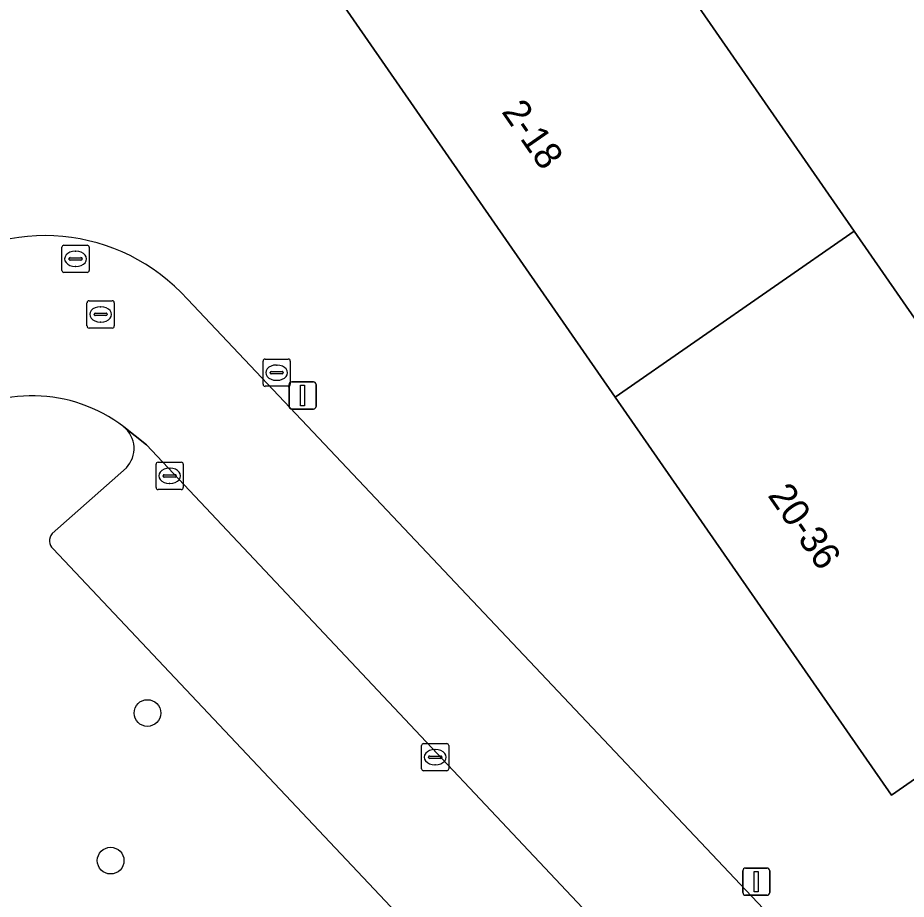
# Model space of a CAD drawing. Extents: x 157445 to 158888, y 383061 to 384688.
# Drawn here: x 158053.8 to 158086.4, y 383760.53 to 383792.86 of the extents above; entities that cross this region are included whole.
import ezdxf

# ---------------------------------------------------------------- set-up
doc = ezdxf.new("R2010")
doc.units = 0
for name, color, linetype in [('IMGEO_Boom', 7, 'Continuous'), ('IMGEO_Brandkraan', 7, 'Continuous'), ('IMGEO_Erf', 7, 'Continuous'), ('IMGEO_Groenvoorziening', 7, 'Continuous'), ('IMGEO_Kolk', 7, 'Continuous'), ('IMGEO_Lichtmast', 7, 'Continuous'), ('IMGEO_Openbare_ruimte_label', 7, 'Continuous'), ('IMGEO_Pand', 7, 'Continuous'), ('IMGEO_Pand_nummerreeks', 7, 'Continuous'), ('IMGEO_Parkeervlak_open', 7, 'Continuous'), ('IMGEO_Rijbaan_lokaal_open', 7, 'Continuous'), ('IMGEO_Rioolput', 7, 'Continuous')]:
    doc.layers.add(name, color=color, linetype=linetype)

msp = doc.modelspace()

# ---------------------------------------------------------------- linework, layer by layer
at = {"layer": 'IMGEO_Boom'}
for centre in [(158058.554, 383767.359), (158057.203, 383761.946)]:
    msp.add_circle(centre, 0.489, dxfattribs=at)
at = {"layer": 'IMGEO_Brandkraan'}
for p, q in [((158056.336, 383781.555), (158056.336, 383782.407)), ((158056.411, 383782.481), (158057.263, 383782.481)), ((158057.337, 383782.407), (158057.337, 383781.555)), ((158056.824, 383782.261), (158056.849, 383782.261)), ((158056.595, 383781.975), (158056.595, 383781.987)), ((158057.033, 383781.938), (158056.635, 383781.938)), ((158056.638, 383782.024), (158057.036, 383782.024)), ((158057.079, 383781.987), (158057.079, 383781.975)), ((158057.263, 383781.481), (158056.411, 383781.481)), ((158056.847, 383781.701), (158056.822, 383781.701))]:
    msp.add_line(p, q, dxfattribs=at)
for points in [[(158056.336, 383781.555), (158056.336, 383782.407)], [(158056.411, 383782.481), (158057.263, 383782.481)], [(158057.337, 383782.407), (158057.337, 383781.555)], [(158057.263, 383781.481), (158056.411, 383781.481)]]:
    msp.add_lwpolyline(points, dxfattribs=at)
for centre, radius, start, end in [((158056.413, 383782.405), 0.0765, 91.552, 178.448), ((158056.413, 383782.405), 0.0765, 91.552, 178.448), ((158057.261, 383782.405), 0.0765, 1.552, 88.448), ((158057.261, 383782.405), 0.0765, 1.552, 88.448), ((158056.635, 383781.984), 0.0403, 85.8775, 175.7526), ((158056.632, 383781.974), 0.0366, 178.938, 274.7102), ((158057.036, 383781.981), 0.043, 264.8664, 352.4533), ((158057.04, 383781.986), 0.0386, 1.7309, 96.639), ((158056.413, 383781.557), 0.0765, 181.552, 268.448), ((158056.413, 383781.557), 0.0765, 181.552, 268.448), ((158057.261, 383781.557), 0.0765, 271.552, 358.448), ((158057.261, 383781.557), 0.0765, 271.552, 358.448)]:
    msp.add_arc(centre, radius, start, end, dxfattribs=at)
for centre, major_axis, ratio, start_param, end_param in [((158056.823, 383781.981), (-0.387, 0.002), 0.722429, 4.712389, 7.853982), ((158056.848, 383781.981), (-0.39, 0.002), 0.717154, 1.570796, 4.712389)]:
    msp.add_ellipse(centre, major_axis=major_axis, ratio=ratio, start_param=start_param, end_param=end_param, dxfattribs=at)
at = {"layer": 'IMGEO_Erf'}
msp.add_lwpolyline([(158060.03, 383782.536), (158082.832, 383758.412), (158085.424, 383755.713), (158088.408, 383752.514), (158088.915, 383752.071), (158105.231, 383764.526), (158106, 383767.404), (158102.476, 383772.768), (158100.515, 383775.638), (158094.613, 383784.183), (158087.372, 383794.797), (158083.723, 383800.172), (158081.57, 383803.343), (158055.225, 383841.708), (158054.299, 383841.496)], dxfattribs=at)
msp.add_lwpolyline([(158075.723, 383778.949), (158065.588, 383793.552), (158074.357, 383799.638), (158084.492, 383785.035), (158094.626, 383770.433), (158085.857, 383764.347)], close=True, dxfattribs=at)
msp.add_arc((158054.786, 383777.807), 7.061, 42.0427, 127.2625, dxfattribs=at)
at = {"layer": 'IMGEO_Groenvoorziening'}
for points in [[(158055.055, 383773.944), (158057.78, 383776.358)], [(158077.034, 383750.137), (158055.091, 383773.378)]]:
    msp.add_lwpolyline(points, dxfattribs=at)
for centre, radius, start, end in [((158054.33, 383773.501), 5.495, 52.3742, 125.4722), ((158057.052, 383777.062), 1.013, 315.9357, 51.3362), ((158055.378, 383773.68), 0.417, 140.8079, 226.4708)]:
    msp.add_arc(centre, radius, start, end, dxfattribs=at)
at = {"layer": 'IMGEO_Kolk'}
for p, q in [((158062.797, 383779.416), (158062.797, 383780.268)), ((158062.872, 383780.342), (158063.724, 383780.342)), ((158063.285, 383780.122), (158063.31, 383780.122)), ((158063.798, 383780.268), (158063.798, 383779.416)), ((158063.056, 383779.836), (158063.056, 383779.848)), ((158063.494, 383779.799), (158063.096, 383779.799)), ((158063.099, 383779.885), (158063.497, 383779.885)), ((158063.54, 383779.848), (158063.54, 383779.836)), ((158063.308, 383779.562), (158063.283, 383779.562)), ((158063.724, 383779.342), (158062.872, 383779.342)), ((158058.945, 383776.558), (158059.797, 383776.558)), ((158058.87, 383775.632), (158058.87, 383776.484)), ((158059.358, 383776.338), (158059.383, 383776.338)), ((158059.871, 383776.484), (158059.871, 383775.632)), ((158059.129, 383776.052), (158059.129, 383776.064)), ((158059.567, 383776.015), (158059.169, 383776.015)), ((158059.172, 383776.101), (158059.57, 383776.101)), ((158059.613, 383776.064), (158059.613, 383776.052)), ((158059.797, 383775.558), (158058.945, 383775.558)), ((158059.381, 383775.778), (158059.356, 383775.778)), ((158068.614, 383765.314), (158068.614, 383766.166)), ((158068.689, 383766.24), (158069.541, 383766.24)), ((158069.615, 383766.166), (158069.615, 383765.314)), ((158068.873, 383765.734), (158068.873, 383765.746)), ((158068.916, 383765.783), (158069.314, 383765.783)), ((158069.102, 383766.02), (158069.127, 383766.02)), ((158069.357, 383765.746), (158069.357, 383765.734)), ((158069.311, 383765.697), (158068.913, 383765.697)), ((158069.125, 383765.46), (158069.1, 383765.46)), ((158069.541, 383765.24), (158068.689, 383765.24))]:
    msp.add_line(p, q, dxfattribs=at)
for points in [[(158062.797, 383779.416), (158062.797, 383780.268)], [(158062.872, 383780.342), (158063.724, 383780.342)], [(158063.798, 383780.268), (158063.798, 383779.416)], [(158063.724, 383779.342), (158062.872, 383779.342)], [(158058.945, 383776.558), (158059.797, 383776.558)], [(158058.87, 383775.632), (158058.87, 383776.484)], [(158059.871, 383776.484), (158059.871, 383775.632)], [(158059.797, 383775.558), (158058.945, 383775.558)], [(158068.614, 383765.314), (158068.614, 383766.166)], [(158068.689, 383766.24), (158069.541, 383766.24)], [(158069.615, 383766.166), (158069.615, 383765.314)], [(158069.541, 383765.24), (158068.689, 383765.24)]]:
    msp.add_lwpolyline(points, dxfattribs=at)
for centre, radius, start, end in [((158062.874, 383780.266), 0.0765, 91.552, 178.448), ((158062.874, 383780.266), 0.0765, 91.552, 178.448), ((158063.722, 383780.266), 0.0765, 1.552, 88.448), ((158063.722, 383780.266), 0.0765, 1.552, 88.448), ((158063.096, 383779.845), 0.0403, 85.8775, 175.7526), ((158063.093, 383779.835), 0.0366, 178.938, 274.7102), ((158063.497, 383779.842), 0.043, 264.8664, 352.4533), ((158063.501, 383779.847), 0.0386, 1.7309, 96.639), ((158062.874, 383779.418), 0.0765, 181.552, 268.448), ((158062.874, 383779.418), 0.0765, 181.552, 268.448), ((158063.722, 383779.418), 0.0765, 271.552, 358.448), ((158063.722, 383779.418), 0.0765, 271.552, 358.448), ((158058.947, 383776.482), 0.0765, 91.552, 178.448), ((158058.947, 383776.482), 0.0765, 91.552, 178.448), ((158059.795, 383776.482), 0.0765, 1.552, 88.448), ((158059.795, 383776.482), 0.0765, 1.552, 88.448), ((158059.169, 383776.061), 0.0403, 85.8775, 175.7526), ((158059.166, 383776.051), 0.0366, 178.938, 274.7102), ((158059.57, 383776.058), 0.043, 264.8664, 352.4533), ((158059.574, 383776.063), 0.0386, 1.7309, 96.639), ((158058.947, 383775.634), 0.0765, 181.552, 268.448), ((158058.947, 383775.634), 0.0765, 181.552, 268.448), ((158059.795, 383775.634), 0.0765, 271.552, 358.448), ((158059.795, 383775.634), 0.0765, 271.552, 358.448), ((158068.691, 383766.164), 0.0765, 91.552, 178.448), ((158068.691, 383766.164), 0.0765, 91.552, 178.448), ((158069.539, 383766.164), 0.0765, 1.552, 88.448), ((158069.539, 383766.164), 0.0765, 1.552, 88.448), ((158068.913, 383765.743), 0.0403, 85.8775, 175.7526), ((158069.318, 383765.745), 0.0386, 1.7309, 96.639), ((158068.91, 383765.733), 0.0366, 178.938, 274.7102), ((158069.314, 383765.74), 0.043, 264.8664, 352.4533), ((158068.691, 383765.316), 0.0765, 181.552, 268.448), ((158068.691, 383765.316), 0.0765, 181.552, 268.448), ((158069.539, 383765.316), 0.0765, 271.552, 358.448), ((158069.539, 383765.316), 0.0765, 271.552, 358.448)]:
    msp.add_arc(centre, radius, start, end, dxfattribs=at)
for centre, major_axis, ratio, start_param, end_param in [((158063.284, 383779.842), (-0.387, 0.002), 0.722429, 4.712389, 7.853982), ((158063.309, 383779.842), (-0.39, 0.002), 0.717154, 1.570796, 4.712389), ((158059.357, 383776.058), (-0.387, 0.002), 0.722429, 4.712389, 7.853982), ((158059.382, 383776.058), (-0.39, 0.002), 0.717154, 1.570796, 4.712389), ((158069.101, 383765.74), (-0.387, 0.002), 0.722429, 4.712389, 7.853982), ((158069.126, 383765.74), (-0.39, 0.002), 0.717154, 1.570796, 4.712389)]:
    msp.add_ellipse(centre, major_axis=major_axis, ratio=ratio, start_param=start_param, end_param=end_param, dxfattribs=at)
at = {"layer": 'IMGEO_Lichtmast'}
for p, q in [((158063.853, 383779.507), (158064.643, 383779.507)), ((158064.643, 383779.507), (158063.853, 383779.507)), ((158063.753, 383778.607), (158063.753, 383779.407)), ((158063.753, 383779.407), (158063.753, 383778.607)), ((158064.743, 383779.407), (158064.743, 383778.607)), ((158064.743, 383778.607), (158064.743, 383779.407)), ((158064.643, 383778.507), (158063.853, 383778.507)), ((158063.853, 383778.507), (158064.643, 383778.507)), ((158080.404, 383760.774), (158080.404, 383761.574)), ((158080.404, 383761.574), (158080.404, 383760.774)), ((158080.504, 383761.674), (158081.294, 383761.674)), ((158081.294, 383761.674), (158080.504, 383761.674)), ((158081.394, 383761.574), (158081.394, 383760.774)), ((158081.394, 383760.774), (158081.394, 383761.574)), ((158081.294, 383760.674), (158080.504, 383760.674)), ((158080.504, 383760.674), (158081.294, 383760.674))]:
    msp.add_line(p, q, dxfattribs=at)
for points in [[(158064.173, 383779.382), (158064.323, 383779.382), (158064.323, 383778.632), (158064.173, 383778.632), (158064.173, 383779.382)], [(158080.824, 383761.549), (158080.974, 383761.549), (158080.974, 383760.799), (158080.824, 383760.799), (158080.824, 383761.549)]]:
    msp.add_lwpolyline(points, dxfattribs=at)
for centre, start, end in [((158063.853, 383779.407), 90, 180), ((158063.853, 383779.407), 90, 180), ((158064.643, 383779.407), 0, 90), ((158064.643, 383779.407), 360, 90), ((158063.853, 383778.607), 180, 270), ((158063.853, 383778.607), 180, 270), ((158064.643, 383778.607), 270, 0), ((158064.643, 383778.607), 270, 0), ((158080.504, 383761.574), 90, 180), ((158080.504, 383761.574), 90, 180), ((158081.294, 383761.574), 0, 90), ((158081.294, 383761.574), 360, 90), ((158080.504, 383760.774), 180, 270), ((158080.504, 383760.774), 180, 270), ((158081.294, 383760.774), 270, 0), ((158081.294, 383760.774), 270, 0)]:
    msp.add_arc(centre, 0.1, start, end, dxfattribs=at)
at = {"layer": 'IMGEO_Pand'}
for points in [[(158075.723, 383778.949), (158084.492, 383785.035), (158074.357, 383799.638), (158065.588, 383793.552)], [(158075.723, 383778.949), (158085.857, 383764.347), (158094.626, 383770.433), (158084.492, 383785.035)]]:
    msp.add_lwpolyline(points, close=True, dxfattribs=at)
at = {"layer": 'IMGEO_Parkeervlak_open'}
for points in [[(158081.628, 383752.672), (158058.523, 383777.195), (158057.685, 383777.853)], [(158057.78, 383776.358), (158055.055, 383773.944)], [(158055.091, 383773.378), (158077.034, 383750.137)]]:
    msp.add_lwpolyline(points, dxfattribs=at)
for centre, radius, start, end in [((158057.052, 383777.062), 1.013, 315.9357, 51.3362), ((158055.378, 383773.68), 0.417, 140.8079, 226.4708)]:
    msp.add_arc(centre, radius, start, end, dxfattribs=at)
at = {"layer": 'IMGEO_Rijbaan_lokaal_open'}
for points in [[(158088.915, 383752.071), (158088.408, 383752.514), (158085.424, 383755.713), (158082.832, 383758.412), (158060.03, 383782.536)], [(158057.685, 383777.853), (158058.523, 383777.195), (158081.628, 383752.672), (158083.295, 383750.911), (158084.478, 383749.7), (158084.855, 383749.114)]]:
    msp.add_lwpolyline(points, dxfattribs=at)
for centre, radius, start, end in [((158054.786, 383777.807), 7.061, 42.0427, 127.2625), ((158054.33, 383773.501), 5.495, 52.3742, 125.4722)]:
    msp.add_arc(centre, radius, start, end, dxfattribs=at)
at = {"layer": 'IMGEO_Rioolput'}
for p, q in [((158055.416, 383783.592), (158055.416, 383784.444)), ((158055.491, 383784.518), (158056.343, 383784.518)), ((158056.417, 383784.444), (158056.417, 383783.592)), ((158055.675, 383784.012), (158055.675, 383784.024)), ((158055.718, 383784.061), (158056.116, 383784.061)), ((158055.904, 383784.298), (158055.929, 383784.298)), ((158056.159, 383784.024), (158056.159, 383784.012)), ((158056.113, 383783.975), (158055.715, 383783.975)), ((158055.927, 383783.738), (158055.902, 383783.738)), ((158056.343, 383783.518), (158055.491, 383783.518))]:
    msp.add_line(p, q, dxfattribs=at)
for points in [[(158055.416, 383783.592), (158055.416, 383784.444)], [(158055.491, 383784.518), (158056.343, 383784.518)], [(158056.417, 383784.444), (158056.417, 383783.592)], [(158056.343, 383783.518), (158055.491, 383783.518)]]:
    msp.add_lwpolyline(points, dxfattribs=at)
for centre, radius, start, end in [((158055.493, 383784.442), 0.0765, 91.552, 178.448), ((158055.493, 383784.442), 0.0765, 91.552, 178.448), ((158056.341, 383784.442), 0.0765, 1.552, 88.448), ((158056.341, 383784.442), 0.0765, 1.552, 88.448), ((158055.715, 383784.021), 0.0403, 85.8775, 175.7526), ((158055.712, 383784.011), 0.0366, 178.938, 274.7102), ((158056.116, 383784.018), 0.043, 264.8664, 352.4533), ((158056.12, 383784.023), 0.0386, 1.7309, 96.639), ((158055.493, 383783.594), 0.0765, 181.552, 268.448), ((158055.493, 383783.594), 0.0765, 181.552, 268.448), ((158056.341, 383783.594), 0.0765, 271.552, 358.448), ((158056.341, 383783.594), 0.0765, 271.552, 358.448)]:
    msp.add_arc(centre, radius, start, end, dxfattribs=at)
for centre, major_axis, ratio, start_param, end_param in [((158055.903, 383784.018), (-0.387, 0.002), 0.722429, 4.712389, 7.853982), ((158055.928, 383784.018), (-0.39, 0.002), 0.717154, 1.570796, 4.712389)]:
    msp.add_ellipse(centre, major_axis=major_axis, ratio=ratio, start_param=start_param, end_param=end_param, dxfattribs=at)

# ---------------------------------------------------------------- texts
at = {"layer": 'IMGEO_Openbare_ruimte_label'}
msp.add_text('Simon van Leeuwenstraat', height=1, rotation=304.2783, dxfattribs=at).set_placement((158085.675, 383803.252))
at = {"layer": 'IMGEO_Pand_nummerreeks'}
for s, p in [('2-18', (158071.528, 383789.412)), ('20-36', (158081.294, 383775.341))]:
    msp.add_text(s, height=1, rotation=304.7616, dxfattribs=at).set_placement(p)

doc.saveas('drawing.dxf')
